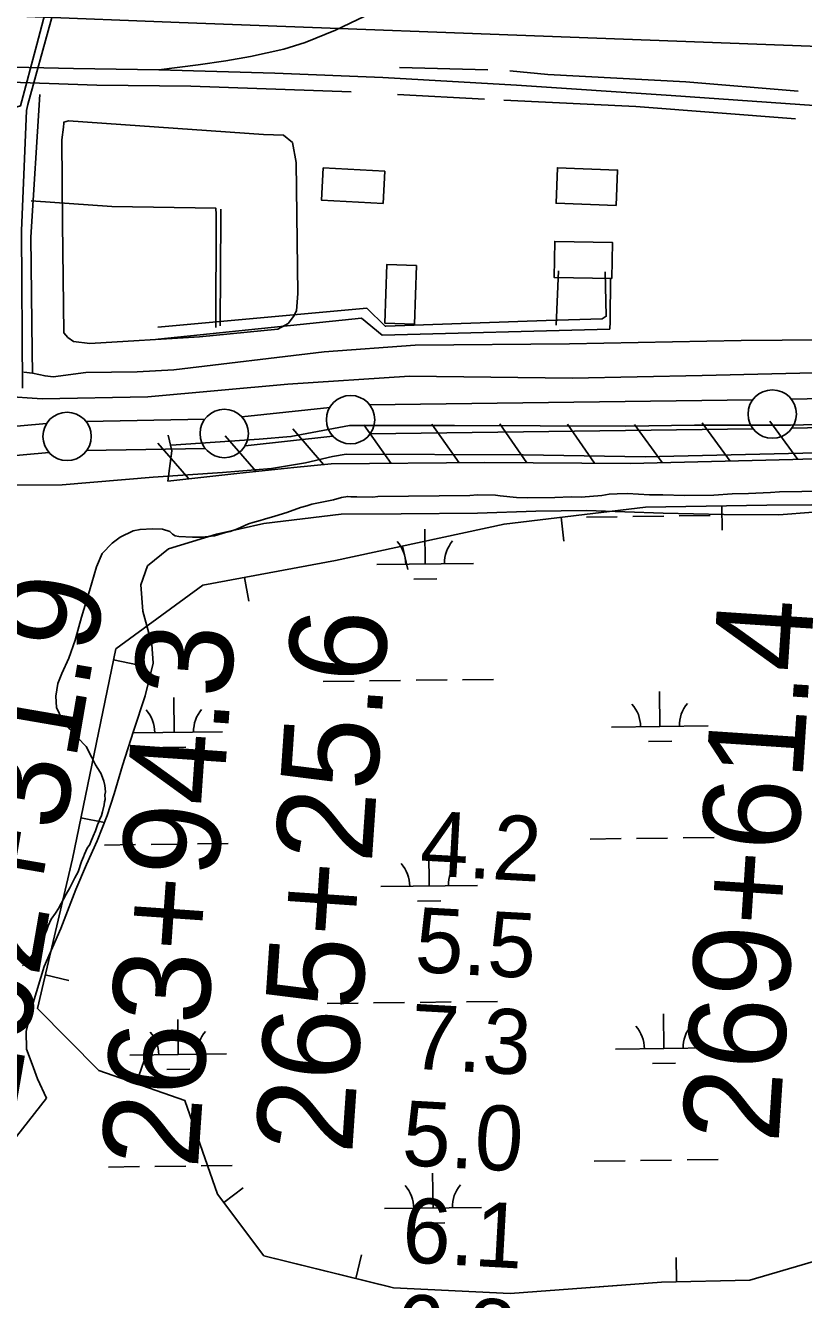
# Model space of a CAD drawing. Extents: x 3704301 to 3742427, y 506229 to 532009.
# Drawn here: x 3721419 to 3722223, y 521564 to 522880 of the extents above; entities that cross this region are included whole.
import ezdxf

# ---------------------------------------------------------------- set-up
doc = ezdxf.new("R2010")
doc.units = 0
for name, color, linetype in [('V-BLDG-OTLN', 7, 'Continuous'), ('V-BORW-LINE', 7, 'Continuous'), ('V-FLOD-BASE', 7, 'Continuous'), ('V-LEVE-TOET', 7, 'Continuous'), ('V-RAIL-TRAK', 7, 'Continuous'), ('V-RIVR-RANG', 7, 'Continuous'), ('V-ROAD-CNTR', 7, 'Continuous'), ('V-RRAP-FSHR', 7, 'Continuous'), ('V-SITE-OTLN', 7, 'Continuous'), ('V-SITE-VEGE', 7, 'Continuous'), ('V-SURV-IDEN', 7, 'Continuous'), ('V-SURV-LINE', 7, 'Continuous'), ('V-TOPO-SHOR', 7, 'Continuous'), ('V-UTIL-LINE', 7, 'Continuous'), ('V-WETL-SWMP', 7, 'Continuous')]:
    doc.layers.add(name, color=color, linetype=linetype)

msp = doc.modelspace()

# ---------------------------------------------------------------- linework, layer by layer
at = {"layer": 'V-BLDG-OTLN'}
for points in [[(3721788.9, 522696.1), (3721725.1, 522699.6), (3721727, 522732.8), (3721790.7, 522729.3)], [(3722029.8, 522694), (3721967.6, 522696.3), (3721969, 522733), (3722031.2, 522730.6)], [(3722025.2, 522618.5), (3721965.5, 522619.7), (3721966.2, 522656.8), (3722026, 522655.6)], [(3721823.4, 522632.1), (3721821.4, 522571.5), (3721790.8, 522572.5), (3721792.8, 522633.1)]]:
    msp.add_lwpolyline(points, close=True, dxfattribs=at)
at = {"layer": 'V-BORW-LINE'}
for p, q in [((3722138.9, 522383.5), (3722139.3, 522358.5)), ((3721972.9, 522371.9), (3721975.8, 522347.1)), ((3721809.1, 522342.2), (3721814.4, 522317.8)), ((3721645.8, 522309.6), (3721650.3, 522285.1)), ((3721510.5, 522224.7), (3721535, 522219.6)), ((3721476.7, 522061.5), (3721501.2, 522056.5)), ((3721439.9, 521899.1), (3721464.2, 521893.4)), ((3721533.9, 521787), (3721542.1, 521810.6)), ((3721624.3, 521664), (3721644.3, 521679.1)), ((3721760.7, 521585.7), (3721766.7, 521609.9)), ((3722092.2, 521582.1), (3722091.7, 521607.1))]:
    msp.add_line(p, q, dxfattribs=at)
for points in [[(3722168, 521583.7), (3722076.6, 521581.8), (3721920.2, 521570.2), (3721799.8, 521576), (3721665.8, 521609), (3721617.7, 521672.8), (3721584.1, 521769.6), (3721495.1, 521800.4), (3721431.8, 521864.6), (3721467.9, 522019), (3721512.8, 522235.9), (3721602.6, 522301.6), (3721739.7, 522327.2), (3721913.9, 522364.9), (3722060.1, 522382.2), (3722185.3, 522384.3), (3722371.6, 522385.8)], [(3722371.6, 522385.8), (3722185.3, 522384.3), (3722060.1, 522382.2), (3721913.9, 522364.9), (3721739.7, 522327.2), (3721602.6, 522301.6), (3721512.8, 522235.9), (3721467.9, 522019), (3721431.8, 521864.6), (3721495.1, 521800.4), (3721584.1, 521769.6), (3721617.7, 521672.8), (3721665.8, 521609), (3721795.7, 521577.1)], [(3722949.4, 522034.6), (3722829.7, 522012.8), (3722670.8, 521991.9), (3722565.7, 521945.1), (3722458.4, 521826.4), (3722432.9, 521803), (3722384, 521784.4), (3722335.4, 521752.1), (3722301.7, 521695.2), (3722256.1, 521609.6), (3722168, 521583.7)], [(3722168, 521583.7), (3722256.1, 521609.6), (3722301.7, 521695.2), (3722335.4, 521752.1), (3722384, 521784.4), (3722432.9, 521803), (3722458.4, 521826.4), (3722565.7, 521945.1), (3722670.8, 521991.9), (3722829.7, 522012.8), (3722949.4, 522034.6)], [(3722003.1, 521576.3), (3722076.6, 521581.8), (3722168, 521583.7)]]:
    msp.add_lwpolyline(points, dxfattribs=at)
at = {"layer": 'V-FLOD-BASE'}
msp.add_lwpolyline([(3721569.8, 522446.5), (3721660.9, 522452.4), (3721693.6, 522455.2), (3721754.3, 522466.7), (3721862.8, 522466.8), (3722039.8, 522465.9), (3722110.8, 522466.9), (3722209.7, 522467), (3722343.2, 522470.4), (3722529.1, 522474.5), (3722584, 522475.8), (3722598.9, 522470.6), (3722608.6, 522463)], dxfattribs=at)
at = {"layer": 'V-LEVE-TOET'}
for points in [[(3721395.7, 522496.9), (3721436.8, 522494.4), (3721545.9, 522496.4), (3721690.6, 522509.5), (3721816.3, 522517.6), (3721984.4, 522515.5), (3722118.5, 522518.4), (3722277, 522522.1), (3722456.3, 522530.3), (3722624.4, 522529.4), (3722744.3, 522529.7), (3722761.5, 522530.5), (3722774, 522531.9), (3722788.5, 522534.4), (3722811.2, 522532.9), (3722878, 522525.3), (3723063.7, 522501.4)], [(3722296.8, 522439.7), (3722059.6, 522434.4), (3721933.8, 522436.4), (3721750.8, 522437.1), (3721736.5, 522434.5), (3721708.6, 522428.2), (3721673.5, 522422.4), (3721622.9, 522418.2), (3721551.4, 522413.2), (3721457.3, 522405.4), (3721382.8, 522405.1)]]:
    msp.add_lwpolyline(points, dxfattribs=at)
at = {"layer": 'V-RAIL-TRAK'}
for points in [[(3721557.1, 522834.2), (3721597.8, 522839.4), (3721626.4, 522843.3), (3721651.9, 522847.9), (3721686.4, 522855.4), (3721708.3, 522862.4), (3721739.6, 522875), (3721770, 522889.6), (3721819.9, 522920.5), (3721869.7, 522956.8), (3721888.7, 522970.8), (3721921.5, 522997.4), (3721940.1, 523020), (3721964, 523056.4)], [(3720829.8, 522830.4), (3720904, 522830.9), (3721006.1, 522834.2), (3721124.6, 522836.4), (3721225.1, 522837.7), (3721360.9, 522837.8), (3721469.1, 522835.5), (3721557.1, 522834.2), (3721677.2, 522830.6), (3721788.8, 522826.1), (3721926.8, 522818.2), (3722086.7, 522807.6), (3722254.1, 522796), (3722383, 522785), (3722475.8, 522776), (3722672.8, 522752.9), (3722802.2, 522736.4), (3722941.8, 522718.2), (3723101.1, 522694.6)]]:
    msp.add_lwpolyline(points, dxfattribs=at)
at = {"layer": 'V-ROAD-CNTR'}
msp.add_lwpolyline([(3721263.1, 522895.4), (3721578.1, 522883), (3722955.6, 522831.5)], dxfattribs=at)
at = {"layer": 'V-RRAP-FSHR'}
for p, q in [((3721727.5, 522426.3), (3721695.6, 522463.3)), ((3721797.4, 522427.6), (3721769.1, 522467.4)), ((3721867.4, 522428.1), (3721839.1, 522467.9)), ((3721937.4, 522428.1), (3721909.6, 522468.3)), ((3722007.4, 522427.8), (3721979.6, 522467.9)), ((3722077.4, 522428.4), (3722048.5, 522467.7)), ((3722147.4, 522430), (3722118.5, 522469.4)), ((3722217.4, 522431.6), (3722188.4, 522471)), ((3721588.2, 522411.7), (3721556, 522448.4)), ((3721657.8, 522419.2), (3721625.9, 522456.1))]:
    msp.add_line(p, q, dxfattribs=at)
msp.add_lwpolyline([(3721566.8, 522456.8), (3721570.7, 522440.6), (3721566.6, 522409.3), (3721637.8, 522417.1), (3721696.6, 522423.2), (3721735.3, 522427.1), (3721893.9, 522428.3), (3722044.2, 522427.6), (3722212.3, 522431.5), (3722442.7, 522439.3), (3722546.6, 522443.9), (3722570.1, 522442.8), (3722583.4, 522441.6), (3722603.1, 522425.7)], dxfattribs=at)
at = {"layer": 'V-SITE-OTLN'}
msp.add_lwpolyline([(3721463.8, 522781.4), (3721665.4, 522767.4), (3721685.9, 522766.5), (3721695.4, 522759), (3721699.2, 522738.5), (3721700.9, 522602.9), (3721699.3, 522585.2), (3721696.5, 522579.3), (3721690.7, 522572.2), (3721680.2, 522566.2), (3721599.3, 522558.2), (3721486, 522551.5), (3721469, 522553.6), (3721463, 522557.6), (3721458.9, 522562.3), (3721457.5, 522675.6), (3721457, 522761.9), (3721458.6, 522774.8), (3721459.1, 522779), (3721459.1, 522780.1)], close=True, dxfattribs=at)
at = {"layer": 'V-SITE-VEGE'}
for points in [[(3721442.8, 521949.7), (3721446, 521956.8), (3721450.3, 521962.8), (3721453.5, 521967.7), (3721461.5, 521982.5), (3721465.2, 521989.1), (3721470.5, 521999.4), (3721473.7, 522005.5), (3721477.4, 522016.4), (3721479.5, 522021.3), (3721480.5, 522024), (3721483.2, 522030), (3721485.8, 522033.9), (3721486.9, 522036.6), (3721489.5, 522042.6), (3721491.6, 522048.1), (3721493.7, 522054.1), (3721495.3, 522057.4), (3721495.9, 522059.5), (3721498, 522063.9), (3721499, 522067.7), (3721500.6, 522074.8), (3721501.1, 522078.1), (3721501.6, 522080.3), (3721501.5, 522085.2), (3721502, 522088.4), (3721501.4, 522094.9), (3721500.3, 522099.3), (3721499.1, 522103.1), (3721497.4, 522107.4), (3721496.7, 522108.6), (3721491.7, 522116.2), (3721488.1, 522123.8), (3721482, 522135), (3721473.1, 522144.3), (3721465.3, 522153.1), (3721457.4, 522163.1), (3721451.4, 522175.4), (3721450.6, 522187.2), (3721452.8, 522200.3), (3721456.9, 522210.4), (3721464.3, 522226.4), (3721470.6, 522244.9), (3721477.4, 522268.6), (3721485.4, 522295.9), (3721492.7, 522320.8), (3721498.5, 522334.5), (3721509, 522345.3), (3721517.2, 522351.3), (3721530.7, 522358), (3721537.8, 522359.3), (3721550.8, 522360), (3721561.1, 522359.5), (3721568.5, 522357.1), (3721571.2, 522354.6), (3721574, 522352.6), (3721577.8, 522352.1), (3721591.9, 522351.2), (3721601.7, 522351.3), (3721614.7, 522352.6), (3721626.1, 522356), (3721631, 522357.1), (3721638.6, 522359.9), (3721649.9, 522365), (3721654.3, 522366.6), (3721661.8, 522368.4), (3721666.2, 522370), (3721677, 522372.9), (3721689.5, 522376.9), (3721703.5, 522381.9), (3721710, 522383.6), (3721715.4, 522385.3), (3721737.7, 522389.9), (3721745.8, 522392.2), (3721752.3, 522393.4), (3721755.6, 522392.9), (3721761.6, 522393), (3721778.4, 522392.6), (3721783.3, 522393.2), (3721878.4, 522394.4), (3721886.5, 522395), (3721905, 522394.7), (3721909.9, 522394.2), (3721926.8, 522392.3), (3721938.2, 522391.9), (3721966.5, 522392.2), (3721983.3, 522393), (3721993.6, 522392.5), (3722014.8, 522394.4), (3722022.4, 522395.6), (3722030.6, 522396.2), (3722041.4, 522396.4), (3722064.3, 522395), (3722077.9, 522395.2), (3722100.2, 522394.4), (3722130.6, 522394.8), (3722149.6, 522396.1), (3722166.4, 522396.3), (3722189.3, 522397.6), (3722198.5, 522398.3), (3722268.1, 522399.2)], [(3721416.2, 521908.6), (3721422.1, 521914.6), (3721431.7, 521925.6), (3721435.4, 521932.7), (3721437.6, 521936), (3721438.6, 521939.3), (3721441.3, 521945.8), (3721442.8, 521949.7)]]:
    msp.add_lwpolyline(points, dxfattribs=at)
at = {"layer": 'V-SURV-LINE'}
for points in [[(3722210.7, 522493.9), (3722789.2, 522506.1)], [(3721643, 522475.5), (3721733.8, 522485.4)], [(3721775, 522488), (3722170.8, 522493.2)], [(3721482.1, 522470.8), (3721604.6, 522473.1)], [(3722789.8, 522476.2), (3722211.3, 522463.9)], [(3720900.2, 522420.1), (3721441.1, 522468.6)], [(3722171.2, 522463.2), (3721775.4, 522458)], [(3721737, 522455.6), (3721646.3, 522445.7)], [(3721443.8, 522438.7), (3720902.9, 522390.3)], [(3721605.1, 522443.1), (3721482.6, 522440.8)]]:
    msp.add_lwpolyline(points, dxfattribs=at)
for centre in [(3722191, 522478.5), (3721755.3, 522472.7), (3721462.4, 522455.4), (3721624.8, 522458.4)]:
    msp.add_circle(centre, 25, dxfattribs=at)
at = {"layer": 'V-TOPO-SHOR'}
for p, q in [((3721897, 522834), (3721805.9, 522836.6)), ((3721893.8, 522803.8), (3721803.9, 522808.6))]:
    msp.add_line(p, q, dxfattribs=at)
for points in [[(3722217.7, 522811.9), (3722101.7, 522821.7), (3721959.1, 522829.4), (3721920, 522833.1)], [(3721755.9, 522811.2), (3721590.3, 522817.2), (3721493.3, 522818.3), (3721394.5, 522821.8)], [(3721434.3, 522808.7), (3721424.9, 522661.4), (3721426.4, 522543.1), (3721426.6, 522520.7)], [(3722215.1, 522783.5), (3722050, 522796.3), (3721913.8, 522802.8)], [(3722767.8, 522559.8), (3722758.3, 522562), (3722743.5, 522564.2), (3722695.7, 522561.3), (3722655.5, 522560.2), (3722627.1, 522557.5), (3722615.3, 522559.1), (3722584.5, 522564), (3722531.2, 522565.7), (3722427.2, 522561.5), (3722286, 522555.6), (3722158.8, 522554.6), (3721981.5, 522551.2), (3721821.9, 522549.8), (3721727.9, 522542.7), (3721572.6, 522524.2), (3721534.8, 522522), (3721481.6, 522521.3), (3721448, 522516.8), (3721439.7, 522517.9), (3721426.6, 522520.7), (3721417.8, 522521.7)]]:
    msp.add_lwpolyline(points, dxfattribs=at)
at = {"layer": 'V-UTIL-LINE'}
msp.add_line((3721970.1, 522626.4), (3721967.6, 522570.2), dxfattribs=at)
for points in [[(3721504.7, 523079), (3721462.2, 522984.3), (3721460.5, 522971.9), (3721431.3, 522860.2), (3721414.4, 522796.9), (3721400.3, 522792.6), (3721396, 522665.2), (3721392, 522512.5)], [(3721534.2, 523064), (3721497.7, 522991.1), (3721488.2, 522972.3), (3721469.4, 522970.9), (3721422, 522798.2), (3721420.3, 522792.2), (3721415.4, 522667.8), (3721416.2, 522505.1)], [(3721616, 522567.8), (3721616.5, 522682.5), (3721616.5, 522684.5), (3721616, 522691.2), (3721508.7, 522693), (3721425.3, 522698.6)], [(3721620.7, 522569.8), (3721621.2, 522683), (3721621.1, 522690.1)], [(3722018.4, 522625.4), (3722019.4, 522579.5), (3722015.1, 522576.7), (3721957.4, 522575.2), (3721791.6, 522569.2), (3721791.2, 522569.2), (3721772.1, 522587.8), (3721556.2, 522568.2)], [(3721556.4, 522556), (3721766.7, 522577.5), (3721787.8, 522560.1), (3722023.1, 522566.2), (3722023.4, 522574), (3722023.4, 522574.8), (3722024, 522619.2)]]:
    msp.add_lwpolyline(points, dxfattribs=at)
at = {"layer": 'V-WETL-SWMP'}
for p, q in [((3721998.9, 522372.1), (3722030.9, 522372.5)), ((3722046.9, 522372.7), (3722078.9, 522373.1)), ((3722094.9, 522373.3), (3722126.9, 522373.7)), ((3721832.4, 522323.7), (3721831.9, 522359.7)), ((3721782.4, 522323), (3721882.4, 522324.3)), ((3721820.6, 522308.1), (3721844.6, 522308.4)), ((3721727, 522202.3), (3721759, 522202.7)), ((3721775, 522202.9), (3721807, 522203.3)), ((3721823, 522203.5), (3721855, 522203.9)), ((3721871, 522204), (3721903, 522204.4)), ((3721573.1, 522149.7), (3721572.6, 522185.7)), ((3722074.9, 522155.8), (3722074.5, 522191.8)), ((3722024.9, 522155.2), (3722124.9, 522156.4)), ((3721530.4, 522149.1), (3721623, 522150.3)), ((3721561.2, 522134.1), (3721585.2, 522134.4)), ((3722063.1, 522140.2), (3722087.1, 522140.5)), ((3722002.9, 522039.5), (3722034.9, 522039.9)), ((3722050.9, 522040.1), (3722082.9, 522040.5)), ((3722098.9, 522040.6), (3722130.9, 522041)), ((3721501.1, 522033.3), (3721533.1, 522033.7)), ((3721549.1, 522033.9), (3721581.1, 522034.3)), ((3721597.1, 522034.5), (3721629, 522034.9)), ((3721836.4, 521991), (3721836, 522027)), ((3721786.4, 521990.4), (3721886.4, 521991.6)), ((3721824.6, 521975.4), (3721848.6, 521975.7)), ((3721731.1, 521869.6), (3721763.1, 521870)), ((3721779.1, 521870.2), (3721811.1, 521870.6)), ((3721827.1, 521870.8), (3721859.1, 521871.2)), ((3721875.1, 521871.4), (3721907.1, 521871.8)), ((3722079, 521823.1), (3722078.5, 521859.1)), ((3721577.1, 521817), (3721576.7, 521853)), ((3721527.1, 521816.4), (3721627.1, 521817.6)), ((3722029, 521822.5), (3722129, 521823.8)), ((3721565.3, 521801.4), (3721589.3, 521801.7)), ((3722067.2, 521807.6), (3722091.2, 521807.9)), ((3721505.1, 521700.7), (3721537.1, 521701.1)), ((3721553.1, 521701.3), (3721585.1, 521701.7)), ((3721601.1, 521701.9), (3721633.1, 521702.3)), ((3722007, 521706.8), (3722039, 521707.2)), ((3722055, 521707.4), (3722087, 521707.8)), ((3722103, 521708), (3722135, 521708.4)), ((3721840.5, 521658.4), (3721840.1, 521694.4)), ((3721790.5, 521657.7), (3721890.5, 521659)), ((3721828.7, 521642.8), (3721852.7, 521643.1))]:
    msp.add_line(p, q, dxfattribs=at)
for points in [[(3721441, 521771.7), (3721431.9, 521791.7), (3721426.4, 521807), (3721420.3, 521822.3), (3721420.1, 521840.7), (3721427.4, 521870.4), (3721438.8, 521907.8), (3721456, 521947.1), (3721471.5, 521987.5), (3721482.4, 522013.1), (3721493.4, 522037.5), (3721503.7, 522063.7), (3721511.1, 522086.3), (3721519.7, 522115.4), (3721531.1, 522151.1), (3721543, 522187.3), (3721551.5, 522221.2), (3721550.1, 522240.7), (3721540.8, 522274.9), (3721538.6, 522302.1), (3721545.5, 522321.7), (3721567.2, 522339.2), (3721616.7, 522354.6), (3721665.7, 522365.3), (3721745.5, 522375.1), (3721807.7, 522375.3), (3721886.4, 522376.3), (3721946.8, 522378.2), (3721998.9, 522378.9), (3722078.2, 522376.3), (3722141, 522374.7), (3722197.8, 522374.3), (3722268.8, 522379.9)], [(3721257.6, 521531.2), (3721271.3, 521565.7), (3721291, 521602.6), (3721315.5, 521631.3), (3721352.9, 521672.1), (3721378.7, 521692.5), (3721441, 521771.7)]]:
    msp.add_lwpolyline(points, dxfattribs=at)
for centre, start, end in [((3721777.1, 522323.5), 359.9282, 41.4719), ((3721887.6, 522324.8), 139.9282, 181.4719), ((3721517.8, 522149.5), 359.9282, 41.4719), ((3721628.3, 522150.8), 139.9282, 181.4719), ((3722019.7, 522155.6), 359.9282, 41.4719), ((3722130.2, 522156.9), 139.9282, 181.4719), ((3721781.2, 521990.8), 359.9282, 41.4719), ((3721891.7, 521992.2), 139.9282, 181.4719), ((3721632.3, 521818.2), 139.9282, 181.4719), ((3722023.7, 521822.9), 359.9282, 41.4719), ((3722134.2, 521824.3), 139.9282, 181.4719), ((3721521.9, 521816.8), 359.9282, 41.4719), ((3721785.3, 521658.2), 359.9282, 41.4719), ((3721895.7, 521659.5), 139.9282, 181.4719)]:
    msp.add_arc(centre, 35.2, start, end, dxfattribs=at)

# ---------------------------------------------------------------- texts
at = {"layer": 'V-RIVR-RANG'}
for s, p in [('4.2', (3721826.1, 522002.2)), ('5.5', (3721820.8, 521902.4)), ('7.3', (3721815.6, 521802.5)), ('5.0', (3721807.5, 521702.8)), ('6.1', (3721807.5, 521602.6)), ('6.8', (3721799.9, 521502.9))]:
    msp.add_text(s, height=67, rotation=356.8583, dxfattribs=at).set_placement(p)
at = {"layer": 'V-SURV-IDEN'}
for s, rotation, p in [('262+31.9', 80.2038, (3721407.3, 521749)), ('269+61.4', 86.2201, (3722197.4, 521724.5)), ('265+25.6', 86.1318, (3721756.8, 521713.1)), ('263+94.3', 86.0454, (3721597.4, 521697.9))]:
    msp.add_text(s, height=100, rotation=rotation, dxfattribs=at).set_placement(p)

doc.saveas('drawing.dxf')
